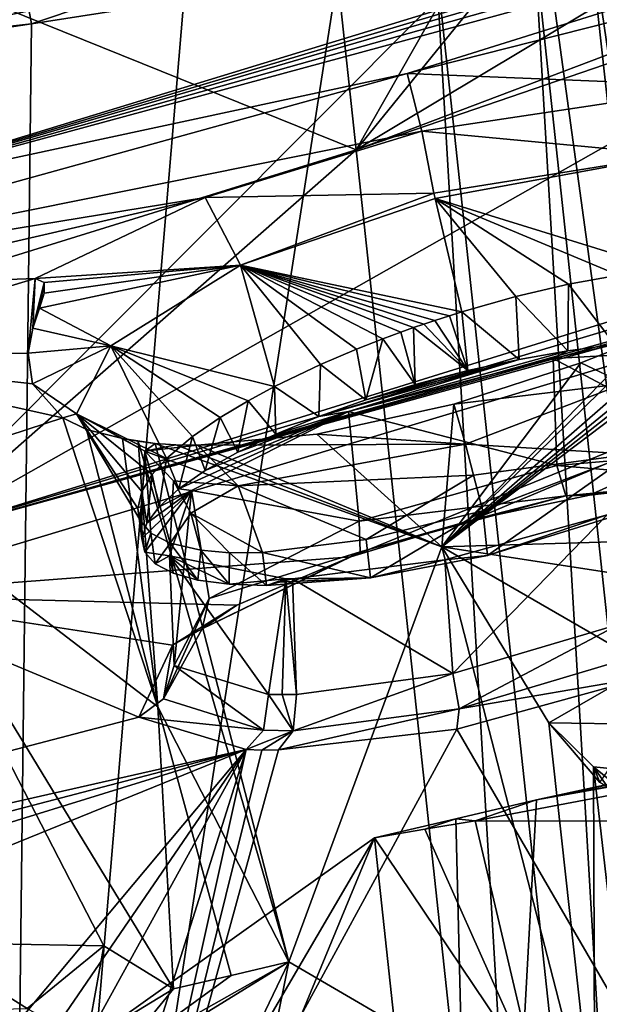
# Model space of a CAD drawing. Header units: metres. Extents: x -147 to 294, y -23 to 81.
# Tile 642 of 656: x 260.2 to 263.85, y 16.65 to 22.83. Entities that reach past the tile are written whole.
import ezdxf

# ---------------------------------------------------------------- set-up
doc = ezdxf.new("R2010")
doc.units = ezdxf.units.M
doc.layers.add('solid_AVA_153', color=7, linetype='CONTINUOUS')

msp = doc.modelspace()

# ---------------------------------------------------------------- linework, layer by layer
at = {"layer": 'solid_AVA_153'}
for points in [[(245.740753, 29.875259, 252.498108), (261.163055, 24.346018, 265.416931), (248.68512, 21.944908, 269.990875)], [(249.014893, 22.539951, 182.073135), (249.05011, 22.516636, 182.166321), (261.893036, 26.654608, 178.844009)], [(257.01651, 25.022217, 179.930618), (249.014893, 22.539951, 182.073135), (261.893036, 26.654608, 178.844009)], [(260.505249, 25.566227, 180.812683), (261.893036, 26.654608, 178.844009), (249.05011, 22.516636, 182.166321)], [(255.120041, 23.769321, 182.246689), (260.505249, 25.566227, 180.812683), (249.05011, 22.516636, 182.166321)], [(260.20932, 23.166748, 180.292542), (255.685699, 22.145145, 180.113235), (262.956299, 24.770239, 177.872711)], [(258.202515, 23.569712, 177.819962), (262.956299, 24.770239, 177.872711), (255.685699, 22.145145, 180.113235)], [(249.415527, 22.556046, 273.432495), (263.212952, 24.71176, 270.717133), (249.170364, 22.859091, 273.062561)], [(249.415527, 22.556046, 273.432495), (263.323822, 24.385984, 270.942291), (263.212952, 24.71176, 270.717133)], [(258.883759, 21.690151, 191.341583), (268.044373, 24.490164, 189.847351), (259.088226, 22.648216, 188.394867)], [(267.933838, 24.39139, 190.064087), (268.044373, 24.490164, 189.847351), (258.883759, 21.690151, 191.341583)], [(268.044373, 24.490164, 189.847351), (258.893951, 23.230223, 186.450562), (259.088226, 22.648216, 188.394867)], [(249.507706, 22.068993, 273.6539), (263.323822, 24.385984, 270.942291), (249.415527, 22.556046, 273.432495)], [(249.507706, 22.068993, 273.6539), (263.411285, 24.008015, 271.042175), (263.323822, 24.385984, 270.942291)], [(267.843414, 24.297905, 190.284912), (267.933838, 24.39139, 190.064087), (258.883759, 21.690151, 191.341583)], [(248.68512, 21.944908, 269.990875), (261.163055, 24.346018, 265.416931), (254.418015, 22.404657, 268.197113)], [(261.163055, 24.346018, 265.416931), (255.364563, 22.645027, 267.866455), (254.418015, 22.404657, 268.197113)], [(261.163055, 24.346018, 265.416931), (257.359344, 23.10413, 267.093018), (255.364563, 22.645027, 267.866455)], [(267.758575, 24.187683, 190.566498), (267.843414, 24.297905, 190.284912), (258.883759, 21.690151, 191.341583)], [(267.703278, 24.083656, 190.856491), (267.758575, 24.187683, 190.566498), (258.883759, 21.690151, 191.341583)], [(262.637115, 22.495651, 191.669479), (267.703278, 24.083656, 190.856491), (258.883759, 21.690151, 191.341583)], [(267.738251, 23.789549, 191.858261), (267.703278, 24.083656, 190.856491), (262.637115, 22.495651, 191.669479)], [(249.507706, 22.068993, 273.6539), (249.574112, 21.555054, 273.642517), (263.411285, 24.008015, 271.042175)], [(263.411285, 24.008015, 271.042175), (249.574112, 21.555054, 273.642517), (263.469086, 23.608601, 271.012054)], [(266.891571, 23.903015, 265.089081), (264.811951, 10.554572, 263.353302), (263.438324, 23.300636, 266.270386)], [(264.611053, 22.416746, 193.630249), (267.738251, 23.789549, 191.858261), (262.637115, 22.495651, 191.669479)], [(264.521393, 18.387419, 269.463074), (264.031616, 23.701443, 270.866974), (263.750458, 23.655033, 270.940002)], [(264.907288, 13.120273, 267.862946), (263.750458, 23.655033, 270.940002), (263.469086, 23.608601, 271.012054)], [(264.907288, 13.120273, 267.862946), (264.521393, 18.387419, 269.463074), (263.750458, 23.655033, 270.940002)], [(250.906952, 11.006205, 270.554932), (263.469086, 23.608601, 271.012054), (249.574112, 21.555054, 273.642517)], [(250.906952, 11.006205, 270.554932), (264.907288, 13.120273, 267.862946), (263.469086, 23.608601, 271.012054)], [(263.139984, 23.462534, 181.547913), (262.318481, 22.016523, 185.119232), (259.985626, 22.959242, 180.717804)], [(263.139984, 23.462534, 181.547913), (263.229004, 23.140499, 182.521545), (262.318481, 22.016523, 185.119232)], [(260.217773, 23.134327, 267.056152), (262.140411, 23.433455, 266.57135), (260.277222, 22.807974, 267.092316)], [(262.140411, 23.433455, 266.57135), (261.234436, 22.957239, 266.855042), (260.277222, 22.807974, 267.092316)], [(260.217773, 23.134327, 267.056152), (254.418015, 22.404657, 268.197113), (260.127563, 23.357557, 266.825073)], [(259.543182, 19.582916, 190.675995), (262.318481, 22.016523, 185.119232), (266.184479, 23.344116, 184.17128)], [(269.839508, 22.78021, 188.959213), (259.543182, 19.582916, 190.675995), (266.184479, 23.344116, 184.17128)], [(265.00885, 23.035645, 184.156921), (266.184479, 23.344116, 184.17128), (262.318481, 22.016523, 185.119232)], [(262.818268, 23.203209, 266.442444), (263.438324, 23.300636, 266.270386), (264.193848, 10.449084, 263.523285)], [(263.438324, 23.300636, 266.270386), (264.811951, 10.554572, 263.353302), (264.193848, 10.449084, 263.523285)], [(262.818268, 23.203209, 266.442444), (263.573669, 10.345007, 263.686401), (262.199951, 23.10738, 266.605499)], [(262.818268, 23.203209, 266.442444), (264.193848, 10.449084, 263.523285), (263.573669, 10.345007, 263.686401)], [(260.20932, 23.166748, 180.292542), (259.985626, 22.959242, 180.717804), (248.732834, 19.779568, 182.858261)], [(260.20932, 23.166748, 180.292542), (248.732834, 19.779568, 182.858261), (255.685699, 22.145145, 180.113235)], [(263.229004, 23.140499, 182.521545), (263.88205, 22.951876, 183.546082), (262.318481, 22.016523, 185.119232)], [(260.217773, 23.134327, 267.056152), (253.390808, 22.038618, 268.512238), (253.795197, 22.204565, 268.395355)], [(260.217773, 23.134327, 267.056152), (260.277222, 22.807974, 267.092316), (253.390808, 22.038618, 268.512238)], [(260.217773, 23.134327, 267.056152), (253.795197, 22.204565, 268.395355), (254.418015, 22.404657, 268.197113)], [(262.199951, 23.10738, 266.605499), (263.573669, 10.345007, 263.686401), (260.124176, 9.782457, 264.524963)], [(261.234436, 22.957239, 266.855042), (262.199951, 23.10738, 266.605499), (260.124176, 9.782457, 264.524963)], [(263.88205, 22.951876, 183.546082), (265.00885, 23.035645, 184.156921), (262.318481, 22.016523, 185.119232)], [(259.985626, 22.959242, 180.717804), (262.318481, 22.016523, 185.119232), (258.462097, 20.820765, 185.93251)], [(260.277222, 22.807974, 267.092316), (261.234436, 22.957239, 266.855042), (260.124176, 9.782457, 264.524963)], [(260.277222, 22.807974, 267.092316), (253.142181, 21.893867, 268.57373), (253.390808, 22.038618, 268.512238)], [(256.669861, 22.260223, 267.900787), (253.142181, 21.893867, 268.57373), (260.277222, 22.807974, 267.092316)], [(256.669861, 22.260223, 267.900787), (260.277222, 22.807974, 267.092316), (260.124176, 9.782457, 264.524963)], [(269.378174, 22.520929, 189.369202), (259.543182, 19.582916, 190.675995), (269.839508, 22.78021, 188.959213)], [(269.060028, 22.26753, 189.898773), (259.543182, 19.582916, 190.675995), (269.378174, 22.520929, 189.369202)], [(257.573486, 21.094631, 192.338211), (262.637115, 22.495651, 191.669479), (258.883759, 21.690151, 191.341583)], [(262.729248, 22.134155, 192.958191), (262.637115, 22.495651, 191.669479), (257.573486, 21.094631, 192.338211)], [(262.729248, 22.134155, 192.958191), (264.611053, 22.416746, 193.630249), (262.637115, 22.495651, 191.669479)], [(264.309265, 21.984245, 194.035324), (264.611053, 22.416746, 193.630249), (262.729248, 22.134155, 192.958191)], [(269.024414, 22.228983, 189.99176), (259.543182, 19.582916, 190.675995), (269.060028, 22.26753, 189.898773)], [(269.024414, 22.228983, 189.99176), (268.993256, 22.191204, 190.086533), (259.543182, 19.582916, 190.675995)], [(268.993256, 22.191204, 190.086533), (259.118866, 19.217171, 191.572495), (259.543182, 19.582916, 190.675995)], [(262.283356, 19.459846, 193.293381), (259.118866, 19.217171, 191.572495), (268.993256, 22.191204, 190.086533)], [(263.050537, 19.691769, 193.150208), (262.283356, 19.459846, 193.293381), (268.993256, 22.191204, 190.086533)], [(263.783081, 19.845358, 193.254181), (263.050537, 19.691769, 193.150208), (268.993256, 22.191204, 190.086533)], [(264.427246, 19.919773, 193.559875), (263.783081, 19.845358, 193.254181), (268.993256, 22.191204, 190.086533)], [(261.369598, 21.716948, 193.231735), (262.729248, 22.134155, 192.958191), (257.573486, 21.094631, 192.338211)], [(262.806152, 21.742943, 193.507904), (262.729248, 22.134155, 192.958191), (261.369598, 21.716948, 193.231735)], [(264.309265, 21.984245, 194.035324), (262.729248, 22.134155, 192.958191), (262.806152, 21.742943, 193.507904)], [(259.543182, 19.582916, 190.675995), (258.462097, 20.820765, 185.93251), (262.318481, 22.016523, 185.119232)], [(264.309265, 21.984245, 194.035324), (262.806152, 21.742943, 193.507904), (262.813538, 21.709438, 193.530228)], [(264.256378, 21.26335, 194.132553), (264.309265, 21.984245, 194.035324), (262.813538, 21.709438, 193.530228)], [(258.9505, 21.157526, 193.184341), (261.369598, 21.716948, 193.231735), (257.573486, 21.094631, 192.338211)], [(258.9505, 21.157526, 193.184341), (260.300537, 21.206923, 194.091995), (261.369598, 21.716948, 193.231735)], [(261.591217, 21.291601, 193.842865), (261.369598, 21.716948, 193.231735), (260.300537, 21.206923, 194.091995)], [(261.591217, 21.291601, 193.842865), (262.806152, 21.742943, 193.507904), (261.369598, 21.716948, 193.231735)], [(262.813538, 21.709438, 193.530228), (262.806152, 21.742943, 193.507904), (261.591217, 21.291601, 193.842865)], [(262.98111, 20.998346, 193.660446), (262.813538, 21.709438, 193.530228), (261.591217, 21.291601, 193.842865)], [(263.320496, 21.094227, 193.702911), (262.813538, 21.709438, 193.530228), (262.98111, 20.998346, 193.660446)], [(263.965149, 21.228136, 193.941925), (264.256378, 21.26335, 194.132553), (262.813538, 21.709438, 193.530228)], [(263.650726, 21.171522, 193.797638), (263.965149, 21.228136, 193.941925), (262.813538, 21.709438, 193.530228)], [(263.320496, 21.094227, 193.702911), (263.650726, 21.171522, 193.797638), (262.813538, 21.709438, 193.530228)], [(261.591217, 21.291601, 193.842865), (260.300537, 21.206923, 194.091995), (260.358368, 21.181583, 194.20253)], [(261.591217, 21.291601, 193.842865), (260.357819, 21.115826, 194.37146), (260.327637, 21.020849, 194.592804)], [(260.775665, 20.784781, 194.737869), (261.591217, 21.291601, 193.842865), (260.327637, 21.020849, 194.592804)], [(261.591217, 21.291601, 193.842865), (260.358368, 21.181583, 194.20253), (260.357819, 21.115826, 194.37146)], [(261.803497, 20.528833, 193.970367), (261.591217, 21.291601, 193.842865), (260.775665, 20.784781, 194.737869)], [(262.902893, 20.973818, 193.658295), (262.98111, 20.998346, 193.660446), (261.591217, 21.291601, 193.842865)], [(262.812073, 20.944313, 193.659439), (262.902893, 20.973818, 193.658295), (261.591217, 21.291601, 193.842865)], [(262.742859, 20.921076, 193.662949), (262.812073, 20.944313, 193.659439), (261.591217, 21.291601, 193.842865)], [(262.678223, 20.898779, 193.66832), (262.742859, 20.921076, 193.662949), (261.591217, 21.291601, 193.842865)], [(262.598236, 20.870377, 193.677811), (262.678223, 20.898779, 193.66832), (261.591217, 21.291601, 193.842865)], [(262.4841, 20.828222, 193.69693), (262.598236, 20.870377, 193.677811), (261.591217, 21.291601, 193.842865)], [(262.31955, 20.763849, 193.736649), (262.4841, 20.828222, 193.69693), (261.591217, 21.291601, 193.842865)], [(262.093445, 20.667667, 193.816864), (262.31955, 20.763849, 193.736649), (261.591217, 21.291601, 193.842865)], [(261.803497, 20.528833, 193.970367), (262.093445, 20.667667, 193.816864), (261.591217, 21.291601, 193.842865)], [(265.163971, 21.268909, 198.104111), (262.854828, 19.522446, 200.982193), (265.847443, 19.610678, 203.855408)], [(265.163971, 21.268909, 198.104111), (265.034576, 21.235361, 198.078979), (262.854828, 19.522446, 200.982193)], [(265.034576, 21.235361, 198.078979), (264.850891, 21.157295, 198.130493), (262.854828, 19.522446, 200.982193)], [(263.942444, 20.792692, 193.818619), (263.965149, 21.228136, 193.941925), (263.650726, 21.171522, 193.797638)], [(258.9505, 21.157526, 193.184341), (258.697998, 20.725187, 194.08078), (260.300537, 21.206923, 194.091995)], [(260.256073, 20.738735, 195.268585), (260.300537, 21.206923, 194.091995), (258.697998, 20.725187, 194.08078)], [(260.256073, 20.738735, 195.268585), (260.286011, 20.896143, 194.882782), (260.300537, 21.206923, 194.091995)], [(260.286011, 20.896143, 194.882782), (260.358368, 21.181583, 194.20253), (260.300537, 21.206923, 194.091995)], [(260.286011, 20.896143, 194.882782), (260.327637, 21.020849, 194.592804), (260.358368, 21.181583, 194.20253)], [(260.327637, 21.020849, 194.592804), (260.357819, 21.115826, 194.37146), (260.358368, 21.181583, 194.20253)], [(264.850891, 21.157295, 198.130493), (264.600922, 21.042652, 198.224625), (262.854828, 19.522446, 200.982193)], [(263.648254, 20.753719, 193.696274), (263.650726, 21.171522, 193.797638), (263.320496, 21.094227, 193.702911)], [(263.648254, 20.753719, 193.696274), (263.942444, 20.792692, 193.818619), (263.650726, 21.171522, 193.797638)], [(264.600922, 21.042652, 198.224625), (264.248596, 20.885979, 198.343292), (262.854828, 19.522446, 200.982193)], [(263.341705, 20.698996, 193.618546), (263.320496, 21.094227, 193.702911), (262.98111, 20.998346, 193.660446)], [(263.341705, 20.698996, 193.618546), (263.648254, 20.753719, 193.696274), (263.320496, 21.094227, 193.702911)], [(260.775665, 20.784781, 194.737869), (260.327637, 21.020849, 194.592804), (260.286011, 20.896143, 194.882782)], [(263.02002, 20.628635, 193.582779), (262.902893, 20.973818, 193.658295), (262.812073, 20.944313, 193.659439)], [(263.02002, 20.628635, 193.582779), (262.98111, 20.998346, 193.660446), (262.902893, 20.973818, 193.658295)], [(263.341705, 20.698996, 193.618546), (262.98111, 20.998346, 193.660446), (263.02002, 20.628635, 193.582779)], [(263.02002, 20.628635, 193.582779), (262.742859, 20.921076, 193.662949), (262.678223, 20.898779, 193.66832)], [(263.02002, 20.628635, 193.582779), (262.812073, 20.944313, 193.659439), (262.742859, 20.921076, 193.662949)], [(260.775665, 20.784781, 194.737869), (260.286011, 20.896143, 194.882782), (260.256073, 20.738735, 195.268585)], [(262.68866, 20.541151, 193.598984), (262.598236, 20.870377, 193.677811), (262.4841, 20.828222, 193.69693)], [(262.68866, 20.541151, 193.598984), (262.678223, 20.898779, 193.66832), (262.598236, 20.870377, 193.677811)], [(262.68866, 20.541151, 193.598984), (263.02002, 20.628635, 193.582779), (262.678223, 20.898779, 193.66832)], [(264.248596, 20.885979, 198.343292), (264.13327, 20.83725, 198.374817), (262.854828, 19.522446, 200.982193)], [(262.377258, 20.445517, 193.661758), (262.4841, 20.828222, 193.69693), (262.31955, 20.763849, 193.736649)], [(262.377258, 20.445517, 193.661758), (262.68866, 20.541151, 193.598984), (262.4841, 20.828222, 193.69693)], [(264.13327, 20.83725, 198.374817), (263.728577, 20.677864, 198.452454), (262.854828, 19.522446, 200.982193)], [(263.554565, 20.704386, 193.78331), (263.942444, 20.792692, 193.818619), (263.648254, 20.753719, 193.696274)], [(263.554565, 20.704386, 193.78331), (264.644989, 20.76313, 194.536896), (263.942444, 20.792692, 193.818619)], [(264.002838, 20.548792, 197.906723), (263.728577, 20.677864, 198.452454), (264.13327, 20.83725, 198.374817)], [(260.283417, 20.546041, 195.79631), (260.256073, 20.738735, 195.268585), (258.697998, 20.725187, 194.08078)], [(260.473816, 20.331385, 196.524185), (258.697998, 20.725187, 194.08078), (259.230896, 19.925446, 197.681381)], [(260.283417, 20.546041, 195.79631), (258.697998, 20.725187, 194.08078), (260.473816, 20.331385, 196.524185)], [(260.775665, 20.784781, 194.737869), (260.256073, 20.738735, 195.268585), (260.283417, 20.546041, 195.79631)], [(260.560547, 20.357159, 195.937637), (260.775665, 20.784781, 194.737869), (260.283417, 20.546041, 195.79631)], [(261.126648, 20.076044, 194.743881), (260.775665, 20.784781, 194.737869), (260.560547, 20.357159, 195.937637)], [(261.638214, 20.439783, 194.089874), (261.803497, 20.528833, 193.970367), (260.775665, 20.784781, 194.737869)], [(261.464111, 20.335192, 194.250443), (261.638214, 20.439783, 194.089874), (260.775665, 20.784781, 194.737869)], [(261.289215, 20.214035, 194.463547), (261.464111, 20.335192, 194.250443), (260.775665, 20.784781, 194.737869)], [(261.126648, 20.076044, 194.743881), (261.289215, 20.214035, 194.463547), (260.775665, 20.784781, 194.737869)], [(262.377258, 20.445517, 193.661758), (262.31955, 20.763849, 193.736649), (262.093445, 20.667667, 193.816864)], [(262.268402, 20.372387, 193.819519), (263.648254, 20.753719, 193.696274), (263.341705, 20.698996, 193.618546)], [(262.268402, 20.372387, 193.819519), (263.554565, 20.704386, 193.78331), (263.648254, 20.753719, 193.696274)], [(264.648163, 20.12558, 194.284119), (264.644989, 20.76313, 194.536896), (263.554565, 20.704386, 193.78331)], [(262.082642, 20.34049, 193.772491), (262.093445, 20.667667, 193.816864), (261.803497, 20.528833, 193.970367)], [(263.341705, 20.698996, 193.618546), (262.377258, 20.445517, 193.661758), (262.082642, 20.34049, 193.772491)], [(262.268402, 20.372387, 193.819519), (263.341705, 20.698996, 193.618546), (262.082642, 20.34049, 193.772491)], [(262.082642, 20.34049, 193.772491), (262.377258, 20.445517, 193.661758), (262.093445, 20.667667, 193.816864)], [(263.578796, 20.033756, 193.599747), (263.554565, 20.704386, 193.78331), (262.268402, 20.372387, 193.819519)], [(263.341705, 20.698996, 193.618546), (263.02002, 20.628635, 193.582779), (262.377258, 20.445517, 193.661758)], [(263.728577, 20.677864, 198.452454), (262.930237, 20.418783, 198.449097), (262.854828, 19.522446, 200.982193)], [(264.002838, 20.548792, 197.906723), (262.930237, 20.418783, 198.449097), (263.728577, 20.677864, 198.452454)], [(264.648163, 20.12558, 194.284119), (263.554565, 20.704386, 193.78331), (263.578796, 20.033756, 193.599747)], [(262.377258, 20.445517, 193.661758), (263.02002, 20.628635, 193.582779), (262.68866, 20.541151, 193.598984)], [(260.560547, 20.357159, 195.937637), (260.283417, 20.546041, 195.79631), (260.473816, 20.331385, 196.524185)], [(264.002838, 20.548792, 197.906723), (263.004028, 20.16712, 198.039703), (262.930237, 20.418783, 198.449097)], [(264.002838, 20.548792, 197.906723), (264.044556, 20.104017, 197.625244), (263.004028, 20.16712, 198.039703)], [(261.812927, 20.22974, 193.925323), (261.803497, 20.528833, 193.970367), (261.638214, 20.439783, 194.089874)], [(261.812927, 20.22974, 193.925323), (262.082642, 20.34049, 193.772491), (261.803497, 20.528833, 193.970367)], [(261.574127, 20.115732, 194.116653), (261.638214, 20.439783, 194.089874), (261.464111, 20.335192, 194.250443)], [(261.574127, 20.115732, 194.116653), (261.812927, 20.22974, 193.925323), (261.638214, 20.439783, 194.089874)], [(262.930237, 20.418783, 198.449097), (262.070099, 20.228737, 198.198303), (262.854828, 19.522446, 200.982193)], [(263.004028, 20.16712, 198.039703), (262.070099, 20.228737, 198.198303), (262.930237, 20.418783, 198.449097)], [(260.560547, 20.357159, 195.937637), (260.473816, 20.331385, 196.524185), (260.624176, 20.259634, 196.892654)], [(260.560547, 20.357159, 195.937637), (260.624176, 20.259634, 196.892654), (260.848541, 20.202429, 197.232697)], [(260.989319, 20.122572, 197.124649), (260.560547, 20.357159, 195.937637), (260.848541, 20.202429, 197.232697)], [(260.963806, 19.683199, 195.846863), (260.560547, 20.357159, 195.937637), (260.989319, 20.122572, 197.124649)], [(261.035675, 19.975525, 194.976608), (261.126648, 20.076044, 194.743881), (260.560547, 20.357159, 195.937637)], [(260.970276, 19.870077, 195.251694), (261.035675, 19.975525, 194.976608), (260.560547, 20.357159, 195.937637)], [(260.945038, 19.762693, 195.57283), (260.970276, 19.870077, 195.251694), (260.560547, 20.357159, 195.937637)], [(260.963806, 19.683199, 195.846863), (260.945038, 19.762693, 195.57283), (260.560547, 20.357159, 195.937637)], [(262.268402, 20.372387, 193.819519), (261.369507, 20.000422, 194.342316), (261.20343, 19.885355, 194.600403)], [(261.284058, 19.87578, 194.700195), (262.268402, 20.372387, 193.819519), (261.20343, 19.885355, 194.600403)], [(262.336151, 19.683622, 193.644073), (262.268402, 20.372387, 193.819519), (261.284058, 19.87578, 194.700195)], [(262.268402, 20.372387, 193.819519), (261.574127, 20.115732, 194.116653), (261.369507, 20.000422, 194.342316)], [(262.268402, 20.372387, 193.819519), (261.812927, 20.22974, 193.925323), (261.574127, 20.115732, 194.116653)], [(262.268402, 20.372387, 193.819519), (262.082642, 20.34049, 193.772491), (261.812927, 20.22974, 193.925323)], [(263.578796, 20.033756, 193.599747), (262.268402, 20.372387, 193.819519), (262.336151, 19.683622, 193.644073)], [(260.473816, 20.331385, 196.524185), (259.230896, 19.925446, 197.681381), (261.072144, 18.51709, 204.422043)], [(260.624176, 20.259634, 196.892654), (260.473816, 20.331385, 196.524185), (261.072144, 18.51709, 204.422043)], [(261.369507, 20.000422, 194.342316), (261.464111, 20.335192, 194.250443), (261.289215, 20.214035, 194.463547)], [(261.369507, 20.000422, 194.342316), (261.574127, 20.115732, 194.116653), (261.464111, 20.335192, 194.250443)], [(260.848541, 20.202429, 197.232697), (260.624176, 20.259634, 196.892654), (261.072144, 18.51709, 204.422043)], [(260.948151, 20.18564, 197.347458), (261.055573, 20.171324, 197.455276), (260.848541, 20.202429, 197.232697)], [(260.989319, 20.122572, 197.124649), (260.848541, 20.202429, 197.232697), (261.055573, 20.171324, 197.455276)], [(260.948151, 20.18564, 197.347458), (260.848541, 20.202429, 197.232697), (261.072144, 18.51709, 204.422043)], [(260.948151, 20.18564, 197.347458), (261.895264, 16.914652, 211.528198), (261.055573, 20.171324, 197.455276)], [(260.948151, 20.18564, 197.347458), (261.072144, 18.51709, 204.422043), (261.895264, 16.914652, 211.528198)], [(260.989319, 20.122572, 197.124649), (261.055573, 20.171324, 197.455276), (261.184784, 20.163542, 197.589706)], [(261.184784, 20.163542, 197.589706), (261.055573, 20.171324, 197.455276), (262.854828, 19.522446, 200.982193)], [(261.895264, 16.914652, 211.528198), (262.854828, 19.522446, 200.982193), (261.055573, 20.171324, 197.455276)], [(261.20343, 19.885355, 194.600403), (261.289215, 20.214035, 194.463547), (261.126648, 20.076044, 194.743881)], [(261.20343, 19.885355, 194.600403), (261.369507, 20.000422, 194.342316), (261.289215, 20.214035, 194.463547)], [(262.070099, 20.228737, 198.198303), (261.321747, 20.161404, 197.716156), (262.854828, 19.522446, 200.982193)], [(263.004028, 20.16712, 198.039703), (261.321747, 20.161404, 197.716156), (262.070099, 20.228737, 198.198303)], [(261.027405, 19.608543, 196.148529), (260.963806, 19.683199, 195.846863), (260.989319, 20.122572, 197.124649)], [(260.989319, 20.122572, 197.124649), (261.184784, 20.163542, 197.589706), (261.321747, 20.161404, 197.716156)], [(261.576233, 19.905535, 197.417236), (260.989319, 20.122572, 197.124649), (261.321747, 20.161404, 197.716156)], [(261.148773, 19.54493, 196.47142), (261.027405, 19.608543, 196.148529), (260.989319, 20.122572, 197.124649)], [(261.170776, 19.936996, 196.975723), (261.148773, 19.54493, 196.47142), (260.989319, 20.122572, 197.124649)], [(261.576233, 19.905535, 197.417236), (261.170776, 19.936996, 196.975723), (260.989319, 20.122572, 197.124649)], [(261.321747, 20.161404, 197.716156), (261.184784, 20.163542, 197.589706), (262.854828, 19.522446, 200.982193)], [(261.576233, 19.905535, 197.417236), (261.321747, 20.161404, 197.716156), (263.004028, 20.16712, 198.039703)], [(261.576233, 19.905535, 197.417236), (263.004028, 20.16712, 198.039703), (263.055603, 19.972799, 197.892792)], [(264.044556, 20.104017, 197.625244), (263.055603, 19.972799, 197.892792), (263.004028, 20.16712, 198.039703)], [(264.648163, 20.12558, 194.284119), (263.578796, 20.033756, 193.599747), (264.750244, 19.931581, 194.16217)], [(261.079254, 19.773956, 194.881744), (261.126648, 20.076044, 194.743881), (261.035675, 19.975525, 194.976608)], [(261.079254, 19.773956, 194.881744), (261.20343, 19.885355, 194.600403), (261.126648, 20.076044, 194.743881)], [(264.044556, 20.104017, 197.625244), (263.112701, 19.748415, 197.799957), (263.055603, 19.972799, 197.892792)], [(263.142395, 19.46664, 197.725082), (263.112701, 19.748415, 197.799957), (264.044556, 20.104017, 197.625244)], [(264.081238, 19.757345, 197.535202), (263.142395, 19.46664, 197.725082), (264.044556, 20.104017, 197.625244)], [(263.578796, 20.033756, 193.599747), (262.336151, 19.683622, 193.644073), (263.635406, 19.842134, 193.447693)], [(273.060547, 20.016443, 258.458984), (263.450867, 17.931414, 262.973785), (273.061951, 19.937822, 258.790375)], [(264.219727, 18.072817, 262.536224), (263.450867, 17.931414, 262.973785), (273.060547, 20.016443, 258.458984)], [(263.578796, 20.033756, 193.599747), (263.635406, 19.842134, 193.447693), (264.750244, 19.931581, 194.16217)], [(261.16925, 16.744507, 211.506668), (261.072144, 18.51709, 204.422043), (259.230896, 19.925446, 197.681381)], [(260.732544, 17.014629, 209.983475), (261.16925, 16.744507, 211.506668), (259.230896, 19.925446, 197.681381)], [(259.589111, 17.036222, 208.823395), (260.732544, 17.014629, 209.983475), (259.230896, 19.925446, 197.681381)], [(261.00235, 19.669716, 195.178604), (261.035675, 19.975525, 194.976608), (260.970276, 19.870077, 195.251694)], [(261.00235, 19.669716, 195.178604), (261.079254, 19.773956, 194.881744), (261.035675, 19.975525, 194.976608)], [(261.170776, 19.936996, 196.975723), (261.279572, 19.733627, 196.875702), (261.148773, 19.54493, 196.47142)], [(261.576233, 19.905535, 197.417236), (261.279572, 19.733627, 196.875702), (261.170776, 19.936996, 196.975723)], [(262.380249, 19.566885, 197.634109), (261.576233, 19.905535, 197.417236), (263.055603, 19.972799, 197.892792)], [(262.380249, 19.566885, 197.634109), (263.055603, 19.972799, 197.892792), (263.112701, 19.748415, 197.799957)], [(263.450867, 17.931414, 262.973785), (268.277008, 18.788498, 261.50592), (273.061951, 19.937822, 258.790375)], [(264.750244, 19.931581, 194.16217), (263.635406, 19.842134, 193.447693), (264.427246, 19.919773, 193.559875)], [(260.972046, 19.573877, 195.485962), (260.970276, 19.870077, 195.251694), (260.945038, 19.762693, 195.57283)], [(260.972046, 19.573877, 195.485962), (261.00235, 19.669716, 195.178604), (260.970276, 19.870077, 195.251694)], [(261.284058, 19.87578, 194.700195), (261.00235, 19.669716, 195.178604), (260.972046, 19.573877, 195.485962)], [(261.284058, 19.87578, 194.700195), (260.972046, 19.573877, 195.485962), (260.990143, 19.488253, 195.799026)], [(261.145416, 19.465714, 196.007278), (261.284058, 19.87578, 194.700195), (260.990143, 19.488253, 195.799026)], [(261.284058, 19.87578, 194.700195), (261.079254, 19.773956, 194.881744), (261.00235, 19.669716, 195.178604)], [(261.284058, 19.87578, 194.700195), (261.20343, 19.885355, 194.600403), (261.079254, 19.773956, 194.881744)], [(261.174316, 18.777164, 195.664902), (261.284058, 19.87578, 194.700195), (261.145416, 19.465714, 196.007278)], [(261.393402, 19.197079, 194.438538), (261.284058, 19.87578, 194.700195), (261.174316, 18.777164, 195.664902)], [(261.729584, 19.486258, 197.237152), (261.279572, 19.733627, 196.875702), (261.576233, 19.905535, 197.417236)], [(261.393402, 19.197079, 194.438538), (262.336151, 19.683622, 193.644073), (261.284058, 19.87578, 194.700195)], [(262.380249, 19.566885, 197.634109), (261.729584, 19.486258, 197.237152), (261.576233, 19.905535, 197.417236)], [(263.635406, 19.842134, 193.447693), (263.783081, 19.845358, 193.254181), (264.427246, 19.919773, 193.559875)], [(262.336151, 19.683622, 193.644073), (262.343414, 19.490469, 193.481171), (263.635406, 19.842134, 193.447693)], [(263.635406, 19.842134, 193.447693), (262.343414, 19.490469, 193.481171), (263.050537, 19.691769, 193.150208)], [(263.635406, 19.842134, 193.447693), (263.050537, 19.691769, 193.150208), (263.783081, 19.845358, 193.254181)], [(260.990143, 19.488253, 195.799026), (260.945038, 19.762693, 195.57283), (260.963806, 19.683199, 195.846863)], [(260.990143, 19.488253, 195.799026), (260.972046, 19.573877, 195.485962), (260.945038, 19.762693, 195.57283)], [(262.406586, 19.32707, 197.572922), (262.380249, 19.566885, 197.634109), (263.112701, 19.748415, 197.799957)], [(262.406586, 19.32707, 197.572922), (263.112701, 19.748415, 197.799957), (263.142395, 19.46664, 197.725082)], [(263.893982, 19.72291, 197.488358), (263.142395, 19.46664, 197.725082), (264.081238, 19.757345, 197.535202)], [(260.990143, 19.488253, 195.799026), (260.963806, 19.683199, 195.846863), (261.027405, 19.608543, 196.148529)], [(261.279572, 19.733627, 196.875702), (261.341248, 19.499943, 196.805191), (261.148773, 19.54493, 196.47142)], [(261.521942, 19.485035, 197.033218), (261.341248, 19.499943, 196.805191), (261.279572, 19.733627, 196.875702)], [(261.521942, 19.485035, 197.033218), (261.279572, 19.733627, 196.875702), (261.729584, 19.486258, 197.237152)], [(261.393402, 19.197079, 194.438538), (262.343414, 19.490469, 193.481171), (262.336151, 19.683622, 193.644073)], [(262.343414, 19.490469, 193.481171), (262.283356, 19.459846, 193.293381), (263.050537, 19.691769, 193.150208)], [(263.893982, 19.72291, 197.488358), (262.874481, 19.439106, 197.585938), (263.142395, 19.46664, 197.725082)], [(262.923859, 18.725235, 197.426437), (262.874481, 19.439106, 197.585938), (263.893982, 19.72291, 197.488358)], [(262.923859, 18.725235, 197.426437), (263.893982, 19.72291, 197.488358), (263.970978, 19.036793, 197.336868)], [(262.854828, 19.522446, 200.982193), (264.88504, 19.209764, 204.09494), (265.847443, 19.610678, 203.855408)], [(261.055176, 19.414837, 196.109604), (260.990143, 19.488253, 195.799026), (261.027405, 19.608543, 196.148529)], [(261.055176, 19.414837, 196.109604), (261.027405, 19.608543, 196.148529), (261.148773, 19.54493, 196.47142)], [(262.406586, 19.32707, 197.572922), (261.729584, 19.486258, 197.237152), (262.380249, 19.566885, 197.634109)], [(261.145416, 19.465714, 196.007278), (260.990143, 19.488253, 195.799026), (261.055176, 19.414837, 196.109604)], [(261.167694, 19.356131, 196.409546), (261.055176, 19.414837, 196.109604), (261.148773, 19.54493, 196.47142)], [(261.323761, 19.312883, 196.692993), (261.148773, 19.54493, 196.47142), (261.341248, 19.499943, 196.805191)], [(261.323761, 19.312883, 196.692993), (261.167694, 19.356131, 196.409546), (261.148773, 19.54493, 196.47142)], [(261.518951, 19.286999, 196.949738), (261.323761, 19.312883, 196.692993), (261.341248, 19.499943, 196.805191)], [(261.518951, 19.286999, 196.949738), (261.341248, 19.499943, 196.805191), (261.521942, 19.485035, 197.033218)], [(261.350067, 19.00646, 194.324326), (262.283356, 19.459846, 193.293381), (262.343414, 19.490469, 193.481171)], [(261.393402, 19.197079, 194.438538), (261.350067, 19.00646, 194.324326), (262.343414, 19.490469, 193.481171)], [(263.816376, 15.792275, 217.10112), (262.854828, 19.522446, 200.982193), (261.895264, 16.914652, 211.528198)], [(262.854828, 19.522446, 200.982193), (264.15036, 18.773977, 204.704941), (264.88504, 19.209764, 204.09494)], [(263.527313, 18.416309, 205.933655), (264.15036, 18.773977, 204.704941), (262.854828, 19.522446, 200.982193)], [(263.816376, 15.792275, 217.10112), (263.527313, 18.416309, 205.933655), (262.854828, 19.522446, 200.982193)], [(262.283356, 19.459846, 193.293381), (261.566895, 19.154745, 193.739716), (259.118866, 19.217171, 191.572495)], [(261.145416, 19.465714, 196.007278), (261.055176, 19.414837, 196.109604), (261.167694, 19.356131, 196.409546)], [(261.145416, 19.465714, 196.007278), (261.167694, 19.356131, 196.409546), (261.323761, 19.312883, 196.692993)], [(261.145416, 19.465714, 196.007278), (261.323761, 19.312883, 196.692993), (261.518951, 19.286999, 196.949738)], [(261.874969, 19.319841, 197.138321), (261.145416, 19.465714, 196.007278), (261.518951, 19.286999, 196.949738)], [(261.766876, 18.594452, 196.81749), (261.145416, 19.465714, 196.007278), (261.874969, 19.319841, 197.138321)], [(261.174316, 18.777164, 195.664902), (261.145416, 19.465714, 196.007278), (261.766876, 18.594452, 196.81749)], [(261.350067, 19.00646, 194.324326), (261.566895, 19.154745, 193.739716), (262.283356, 19.459846, 193.293381)], [(261.755188, 19.278051, 197.183136), (261.518951, 19.286999, 196.949738), (261.521942, 19.485035, 197.033218)], [(261.755188, 19.278051, 197.183136), (261.521942, 19.485035, 197.033218), (261.729584, 19.486258, 197.237152)], [(262.406586, 19.32707, 197.572922), (261.755188, 19.278051, 197.183136), (261.729584, 19.486258, 197.237152)], [(262.874481, 19.439106, 197.585938), (261.917267, 19.320745, 197.171478), (262.406586, 19.32707, 197.572922)], [(262.923859, 18.725235, 197.426437), (261.917267, 19.320745, 197.171478), (262.874481, 19.439106, 197.585938)], [(262.874481, 19.439106, 197.585938), (262.406586, 19.32707, 197.572922), (263.142395, 19.46664, 197.725082)], [(261.874969, 19.319841, 197.138321), (261.518951, 19.286999, 196.949738), (261.755188, 19.278051, 197.183136)], [(261.836212, 19.299374, 197.177338), (261.755188, 19.278051, 197.183136), (262.406586, 19.32707, 197.572922)], [(261.874969, 19.319841, 197.138321), (261.755188, 19.278051, 197.183136), (261.836212, 19.299374, 197.177338)], [(261.853088, 18.593201, 196.899628), (261.766876, 18.594452, 196.81749), (261.874969, 19.319841, 197.138321)], [(261.917267, 19.320745, 197.171478), (261.836212, 19.299374, 197.177338), (262.406586, 19.32707, 197.572922)], [(261.874969, 19.319841, 197.138321), (261.836212, 19.299374, 197.177338), (261.917267, 19.320745, 197.171478)], [(261.853088, 18.593201, 196.899628), (261.874969, 19.319841, 197.138321), (261.943115, 18.594545, 196.976547)], [(261.943115, 18.594545, 196.976547), (261.874969, 19.319841, 197.138321), (261.917267, 19.320745, 197.171478)], [(262.923859, 18.725235, 197.426437), (261.943115, 18.594545, 196.976547), (261.917267, 19.320745, 197.171478)], [(260.953064, 18.451174, 195.663742), (250.705551, 15.77037, 197.54631), (259.118866, 19.217171, 191.572495)], [(261.163177, 18.903238, 194.270157), (260.953064, 18.451174, 195.663742), (259.118866, 19.217171, 191.572495)], [(261.566895, 19.154745, 193.739716), (261.163177, 18.903238, 194.270157), (259.118866, 19.217171, 191.572495)], [(261.393402, 19.197079, 194.438538), (261.106323, 18.566416, 195.617554), (261.350067, 19.00646, 194.324326)], [(261.393402, 19.197079, 194.438538), (261.174316, 18.777164, 195.664902), (261.106323, 18.566416, 195.617554)], [(261.350067, 19.00646, 194.324326), (261.163177, 18.903238, 194.270157), (261.566895, 19.154745, 193.739716)], [(261.350067, 19.00646, 194.324326), (261.106323, 18.566416, 195.617554), (261.163177, 18.903238, 194.270157)], [(262.923859, 18.725235, 197.426437), (263.970978, 19.036793, 197.336868), (262.964325, 18.503557, 197.471039)], [(262.964325, 18.503557, 197.471039), (263.970978, 19.036793, 197.336868), (264.054382, 18.827974, 197.358459)], [(261.106323, 18.566416, 195.617554), (260.953064, 18.451174, 195.663742), (261.163177, 18.903238, 194.270157)], [(262.964325, 18.503557, 197.471039), (264.054382, 18.827974, 197.358459), (264.161316, 18.709757, 197.529175)], [(261.174316, 18.777164, 195.664902), (261.734894, 18.370026, 196.839859), (261.106323, 18.566416, 195.617554)], [(261.174316, 18.777164, 195.664902), (261.766876, 18.594452, 196.81749), (261.734894, 18.370026, 196.839859)], [(268.277008, 18.788498, 261.50592), (263.065216, 17.799726, 263.356964), (271.370239, 17.790236, 260.555847)], [(263.450867, 17.931414, 262.973785), (263.065216, 17.799726, 263.356964), (268.277008, 18.788498, 261.50592)], [(264.099152, 18.408302, 205.033279), (264.15036, 18.773977, 204.704941), (263.527313, 18.416309, 205.933655)], [(262.923859, 18.725235, 197.426437), (262.964325, 18.503557, 197.471039), (261.921021, 18.366356, 197.008179)], [(262.923859, 18.725235, 197.426437), (261.921021, 18.366356, 197.008179), (261.943115, 18.594545, 196.976547)], [(264.00058, 16.565289, 205.293365), (262.949493, 18.375544, 197.6362), (264.161316, 18.709757, 197.529175)], [(262.964325, 18.503557, 197.471039), (264.161316, 18.709757, 197.529175), (262.949493, 18.375544, 197.6362)], [(261.106323, 18.566416, 195.617554), (261.734894, 18.370026, 196.839859), (260.953064, 18.451174, 195.663742)], [(261.921021, 18.366356, 197.008179), (261.734894, 18.370026, 196.839859), (261.766876, 18.594452, 196.81749)], [(261.853088, 18.593201, 196.899628), (261.921021, 18.366356, 197.008179), (261.766876, 18.594452, 196.81749)], [(261.853088, 18.593201, 196.899628), (261.943115, 18.594545, 196.976547), (261.921021, 18.366356, 197.008179)], [(261.532318, 16.829155, 211.517441), (261.895264, 16.914652, 211.528198), (261.072144, 18.51709, 204.422043)], [(261.16925, 16.744507, 211.506668), (261.532318, 16.829155, 211.517441), (261.072144, 18.51709, 204.422043)], [(262.964325, 18.503557, 197.471039), (262.949493, 18.375544, 197.6362), (261.828613, 18.2453, 197.12532)], [(262.964325, 18.503557, 197.471039), (261.828613, 18.2453, 197.12532), (261.921021, 18.366356, 197.008179)], [(260.953064, 18.451174, 195.663742), (261.626038, 18.247826, 196.943466), (250.705551, 15.77037, 197.54631)], [(261.734894, 18.370026, 196.839859), (261.626038, 18.247826, 196.943466), (260.953064, 18.451174, 195.663742)], [(260.762604, 14.354494, 210.951874), (261.828613, 18.2453, 197.12532), (262.949493, 18.375544, 197.6362)], [(264.00058, 16.565289, 205.293365), (260.762604, 14.354494, 210.951874), (262.949493, 18.375544, 197.6362)], [(263.816376, 15.792275, 217.10112), (263.808716, 18.138794, 207.22583), (263.527313, 18.416309, 205.933655)], [(263.847717, 18.041761, 206.0923), (263.527313, 18.416309, 205.933655), (263.808716, 18.138794, 207.22583)], [(263.847717, 18.041761, 206.0923), (264.099152, 18.408302, 205.033279), (263.527313, 18.416309, 205.933655)], [(261.921021, 18.366356, 197.008179), (261.626038, 18.247826, 196.943466), (261.734894, 18.370026, 196.839859)], [(261.921021, 18.366356, 197.008179), (261.724823, 18.24515, 197.037125), (261.626038, 18.247826, 196.943466)], [(261.921021, 18.366356, 197.008179), (261.828613, 18.2453, 197.12532), (261.724823, 18.24515, 197.037125)], [(255.407715, 16.621149, 197.777924), (250.705551, 15.77037, 197.54631), (261.626038, 18.247826, 196.943466)], [(256.720093, 16.732519, 198.370239), (255.407715, 16.621149, 197.777924), (261.626038, 18.247826, 196.943466)], [(257.471436, 16.559948, 199.580765), (256.720093, 16.732519, 198.370239), (261.626038, 18.247826, 196.943466)], [(257.471436, 16.559948, 199.580765), (261.626038, 18.247826, 196.943466), (258.397247, 14.393375, 208.607574)], [(259.06665, 14.514965, 208.720016), (258.397247, 14.393375, 208.607574), (261.626038, 18.247826, 196.943466)], [(259.60083, 14.573876, 208.969711), (259.06665, 14.514965, 208.720016), (261.626038, 18.247826, 196.943466)], [(260.459229, 14.551414, 209.859268), (259.60083, 14.573876, 208.969711), (261.626038, 18.247826, 196.943466)], [(260.762604, 14.354494, 210.951874), (260.459229, 14.551414, 209.859268), (261.626038, 18.247826, 196.943466)], [(260.762604, 14.354494, 210.951874), (261.626038, 18.247826, 196.943466), (261.724823, 18.24515, 197.037125)], [(260.762604, 14.354494, 210.951874), (261.724823, 18.24515, 197.037125), (261.828613, 18.2453, 197.12532)], [(263.808716, 18.138794, 207.22583), (265.00174, 16.434288, 214.925247), (264.861298, 18.032938, 208.137451)], [(264.039734, 16.125851, 215.796692), (265.00174, 16.434288, 214.925247), (263.808716, 18.138794, 207.22583)], [(264.15976, 17.852718, 207.178741), (263.808716, 18.138794, 207.22583), (264.861298, 18.032938, 208.137451)], [(263.816376, 15.792275, 217.10112), (264.039734, 16.125851, 215.796692), (263.808716, 18.138794, 207.22583)], [(264.15976, 17.852718, 207.178741), (263.847717, 18.041761, 206.0923), (263.808716, 18.138794, 207.22583)], [(264.824219, 18.118273, 262.16922), (265.113525, 18.10474, 261.983887), (263.098724, 11.514132, 262.041656)], [(264.749939, 18.116972, 262.215607), (264.824219, 18.118273, 262.16922), (263.098724, 11.514132, 262.041656)], [(264.219727, 18.072817, 262.536224), (264.749939, 18.116972, 262.215607), (263.098724, 11.514132, 262.041656)], [(265.113525, 18.10474, 261.983887), (265.352783, 18.048416, 261.821198), (263.098724, 11.514132, 262.041656)], [(264.219727, 18.072817, 262.536224), (263.098724, 11.514132, 262.041656), (263.450867, 17.931414, 262.973785)], [(265.352783, 18.048416, 261.821198), (265.468903, 17.93273, 261.726685), (263.098724, 11.514132, 262.041656)], [(263.450867, 17.931414, 262.973785), (263.098724, 11.514132, 262.041656), (262.943085, 17.812468, 263.249237)], [(263.450867, 17.931414, 262.973785), (262.943085, 17.812468, 263.249237), (263.065216, 17.799726, 263.356964)], [(265.986633, 15.130359, 260.915985), (263.098724, 11.514132, 262.041656), (265.468903, 17.93273, 261.726685)], [(262.943085, 17.812468, 263.249237), (263.098724, 11.514132, 262.041656), (262.432098, 17.694399, 263.519623)], [(262.943085, 17.812468, 263.249237), (262.432098, 17.694399, 263.519623), (262.74881, 17.746964, 263.438782)], [(262.943085, 17.812468, 263.249237), (262.74881, 17.746964, 263.438782), (263.065216, 17.799726, 263.356964)], [(262.74881, 17.746964, 263.438782), (263.443573, 16.189936, 263.776947), (263.065216, 17.799726, 263.356964)], [(263.065216, 17.799726, 263.356964), (263.443573, 16.189936, 263.776947), (271.370239, 17.790236, 260.555847)], [(263.443573, 16.189936, 263.776947), (272.008606, 12.084081, 259.237183), (271.370239, 17.790236, 260.555847)], [(262.432098, 17.694399, 263.519623), (263.098724, 11.514132, 262.041656), (259.554443, 10.737638, 263.738312)], [(260.855621, 16.569906, 264.170898), (262.432098, 17.694399, 263.519623), (259.554443, 10.737638, 263.738312)], [(260.855621, 16.569906, 264.170898), (261.351959, 15.845673, 264.298706), (262.432098, 17.694399, 263.519623)], [(261.351959, 15.845673, 264.298706), (263.443573, 16.189936, 263.776947), (262.432098, 17.694399, 263.519623)], [(262.432098, 17.694399, 263.519623), (263.443573, 16.189936, 263.776947), (262.74881, 17.746964, 263.438782)], [(260.476685, 14.01355, 212.091537), (260.762604, 14.354494, 210.951874), (273.031616, 17.270573, 212.47966)], [(260.476685, 14.01355, 212.091537), (273.031616, 17.270573, 212.47966), (273.302673, 17.257452, 212.879593)], [(273.031616, 17.270573, 212.47966), (260.762604, 14.354494, 210.951874), (266.74881, 15.80755, 211.145309)], [(259.65921, 13.635347, 212.898453), (260.476685, 14.01355, 212.091537), (273.302673, 17.257452, 212.879593)], [(266.779327, 15.085541, 214.240662), (259.65921, 13.635347, 212.898453), (273.302673, 17.257452, 212.879593)], [(259.308563, 16.597919, 209.29245), (260.251465, 16.620377, 210.198242), (259.589111, 17.036222, 208.823395)], [(260.251465, 16.620377, 210.198242), (260.732544, 17.014629, 209.983475), (259.589111, 17.036222, 208.823395)], [(260.251465, 16.620377, 210.198242), (260.623535, 16.411158, 211.443359), (260.732544, 17.014629, 209.983475)], [(260.623535, 16.411158, 211.443359), (261.16925, 16.744507, 211.506668), (260.732544, 17.014629, 209.983475)], [(257.194702, 14.017624, 219.747421), (260.887878, 14.813827, 219.920181), (261.895264, 16.914652, 211.528198)], [(257.194702, 14.017624, 219.747421), (261.895264, 16.914652, 211.528198), (260.807373, 16.301113, 212.998398)], [(260.807373, 16.301113, 212.998398), (261.895264, 16.914652, 211.528198), (261.532318, 16.829155, 211.517441)], [(261.895264, 16.914652, 211.528198), (260.887878, 14.813827, 219.920181), (261.170441, 13.307884, 226.38092)], [(263.816376, 15.792275, 217.10112), (261.895264, 16.914652, 211.528198), (261.170441, 13.307884, 226.38092)], [(260.807373, 16.301113, 212.998398), (261.532318, 16.829155, 211.517441), (261.16925, 16.744507, 211.506668)], [(260.623535, 16.411158, 211.443359), (260.807373, 16.301113, 212.998398), (261.16925, 16.744507, 211.506668)]]:
    msp.add_3dface(points, dxfattribs=at)

doc.saveas('drawing.dxf')
